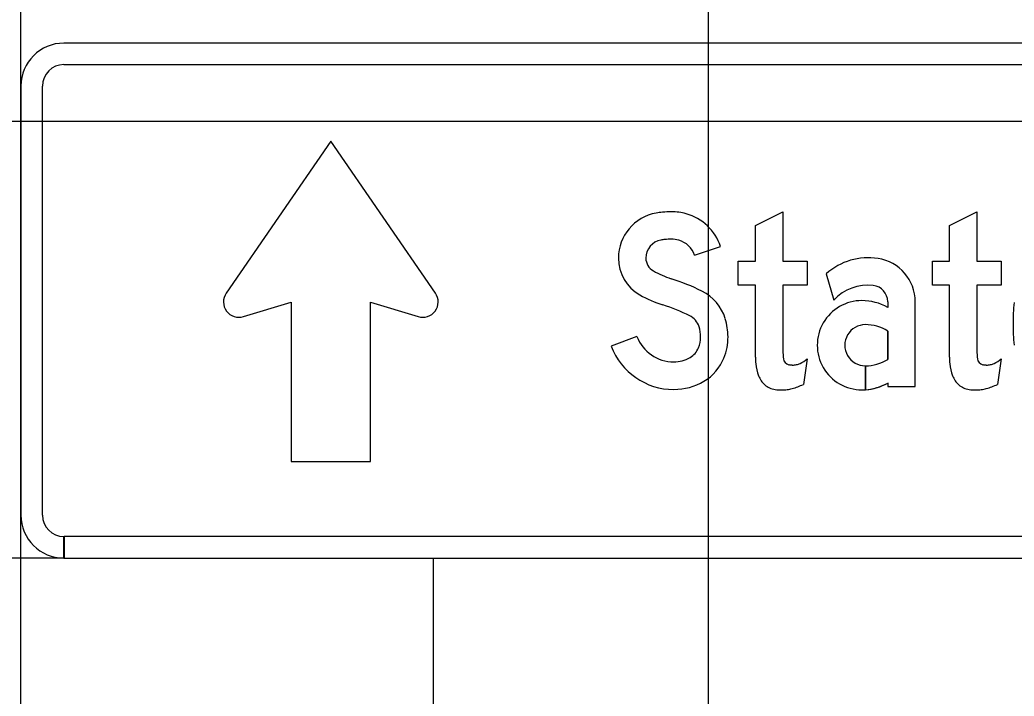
# Model space of a CAD drawing. Extents: x 2193008 to 2198143, y 1236112 to 1237864.
# Drawn here: x 2197534.704 to 2197537.596, y 1237272.433 to 1237274.401 of the extents above; entities that cross this region are included whole.
import ezdxf

# ---------------------------------------------------------------- set-up
doc = ezdxf.new("R2010")
doc.units = 0
for name, color, linetype in [('GSBWFILL', 7, 'Continuous'), ('GSCOLORFILL', 7, 'Continuous'), ('GSDIMS', 7, 'Continuous'), ('GSOUTLINE', 7, 'Continuous'), ('M-ROADS', 7, 'Continuous')]:
    doc.layers.add(name, color=color, linetype=linetype)

msp = doc.modelspace()

# ---------------------------------------------------------------- linework, layer by layer
at = {"layer": 'GSBWFILL'}
for p, q in [((2197537.0494, 1237273.6627), (2197537.0714, 1237273.5859)), ((2197537.2282, 1237273.5812), (2197537.2282, 1237273.5644)), ((2197537.2282, 1237273.4957), (2197537.2282, 1237273.4133)), ((2197536.9934, 1237273.4145), (2197536.9828, 1237273.3405)), ((2197537.5578, 1237273.4145), (2197537.5472, 1237273.3405)), ((2197537.1632, 1237273.325), (2197537.1632, 1237273.3946)), ((2197537.1633, 1237273.3946), (2197537.1633, 1237273.325))]:
    msp.add_line(p, q, dxfattribs=at)
for points in [[(2197535.9124, 1237273.606), (2197535.6081, 1237274.0485), (2197535.3038, 1237273.606)], [(2197536.8435, 1237273.4198), (2197536.8435, 1237273.6293), (2197536.7936, 1237273.6293), (2197536.7936, 1237273.6993), (2197536.8435, 1237273.6993), (2197536.8435, 1237273.803), (2197536.9235, 1237273.8429), (2197536.9235, 1237273.6993), (2197536.9934, 1237273.6993), (2197536.9934, 1237273.6293), (2197536.9235, 1237273.6293), (2197536.9235, 1237273.4322)], [(2197537.408, 1237273.4198), (2197537.408, 1237273.6293), (2197537.358, 1237273.6293), (2197537.358, 1237273.6993), (2197537.408, 1237273.6993), (2197537.408, 1237273.803), (2197537.4879, 1237273.8429), (2197537.4879, 1237273.6993), (2197537.5578, 1237273.6993), (2197537.5578, 1237273.6293), (2197537.4879, 1237273.6293), (2197537.4879, 1237273.4322)], [(2197536.6661, 1237273.7165), (2197536.7419, 1237273.7417)], [(2197535.3542, 1237273.5378), (2197535.4923, 1237273.58), (2197535.4923, 1237273.1161)], [(2197535.4923, 1237273.1161), (2197535.724, 1237273.1161), (2197535.724, 1237273.58), (2197535.862, 1237273.5378)], [(2197537.2282, 1237273.3446), (2197537.2282, 1237273.3346), (2197537.3081, 1237273.3346), (2197537.3081, 1237273.5812)], [(2197536.4987, 1237273.4799), (2197536.424, 1237273.4517)]]:
    msp.add_lwpolyline(points, dxfattribs=at)
for centre, major_axis, ratio, start_param, end_param in [((2197536.5778, 1237273.7082), (0, 0.1331), 0.999994, 0.175685, 1.570796), ((2197536.5924, 1237273.6259), (0, 0.2167), 0.999994, 0.090794, 0.175685), ((2197536.5991, 1237273.5524), (0, 0.2905), 0.999994, 6.283185, 6.373979), ((2197536.5991, 1237273.6839), (0, 0.159), 0.999994, 6.012094, 6.283185), ((2197536.6022, 1237273.6952), (0, 0.1473), 0.999994, 5.034126, 6.012094), ((2197536.5778, 1237273.7082), (0, 0.0532), 0.999994, 0.175685, 1.570796), ((2197536.5924, 1237273.6259), (0, 0.1368), 0.999994, 0.090794, 0.175685), ((2197536.5991, 1237273.5524), (0, 0.2106), 0.999994, 0, 0.090794), ((2197536.5991, 1237273.6839), (0, 0.0791), 0.999994, 6.012094, 6.283185), ((2197536.6022, 1237273.6952), (0, 0.0674), 0.999994, 5.034126, 6.012094), ((2197536.5678, 1237273.7082), (0, 0.1231), 0.999994, 1.570796, 2.627164), ((2197536.5678, 1237273.7082), (0, 0.0432), 0.999994, 1.570796, 2.627164), ((2197537.172, 1237273.5244), (0, 0.1848), 0.999993, 6.131534, 7.008559), ((2197537.1807, 1237273.5812), (0, 0.1274), 0.999993, 4.712389, 6.131534), ((2197536.6806, 1237273.9078), (0, 0.2725), 0.999994, 2.627164, 2.834816), ((2197536.4111, 1237273.0569), (0, 0.6201), 0.999994, 5.820582, 5.976409), ((2197537.1705, 1237273.4944), (0, 0.1349), 0.999993, 6.165734, 7.108689), ((2197537.1807, 1237273.5812), (0, 0.0475), 0.999993, 4.712389, 6.165734), ((2197535.341, 1237273.5807), (0.0451, 0), 0.995577, 2.541204, 5.010095), ((2197535.8752, 1237273.5807), (0.0451, 0), 0.995577, 4.414683, 6.883574), ((2197536.6806, 1237273.9078), (0, 0.3524), 0.999994, 2.627164, 2.834816), ((2197536.6284, 1237273.4927), (0, 0.1331), 0.999994, 5.010707, 5.820582), ((2197536.4111, 1237273.0569), (0, 0.5401), 0.999994, 5.820582, 5.976409), ((2197537.1532, 1237273.4545), (0, 0.1299), 0.999993, 0, 3.141593), ((2197537.1532, 1237273.4339), (0, 0.1505), 0.999993, 5.761981, 6.283185), ((2197538.2108, 1237273.5169), (0, 0.618), 0.999997, 1.470576, 1.570796), ((2197536.6284, 1237273.4927), (0, 0.0532), 0.999994, 5.010707, 5.820582), ((2197536.5829, 1237273.4787), (0, 0.1807), 0.999994, 4.712389, 5.010707), ((2197536.5829, 1237273.4787), (0, 0.1008), 0.999994, 4.712389, 5.010707), ((2197537.1632, 1237273.4545), (0, 0.0599), 0.999993, 0, 3.141593), ((2197537.1632, 1237273.3925), (0, 0.1219), 0.999993, 5.72151, 6.283185), ((2197538.2108, 1237273.5169), (0, 0.618), 0.999997, 1.570796, 1.671017), ((2197536.6058, 1237273.5202), (0, 0.1144), 0.999994, 1.931277, 3.141593), ((2197536.5986, 1237273.4787), (0, 0.0851), 0.999994, 4.331279, 4.712389), ((2197536.5986, 1237273.4787), (0, 0.1651), 0.999994, 4.331279, 4.712389), ((2197536.6058, 1237273.5202), (0, 0.1944), 0.999994, 1.931277, 3.141593), ((2197536.624, 1237273.4685), (0, 0.0577), 0.999994, 3.672524, 4.331279), ((2197536.6058, 1237273.4995), (0, 0.0936), 0.999994, 3.141593, 3.672524), ((2197536.624, 1237273.4685), (0, 0.1376), 0.999994, 3.672524, 4.331279), ((2197537.056, 1237273.4198), (0, 0.2125), 0.999995, 1.570796, 1.662322), ((2197537.061, 1237273.4322), (0, 0.1375), 0.999995, 1.570796, 1.695783), ((2197536.9444, 1237273.4175), (0, 0.02), 0.999995, 1.695783, 2.93591), ((2197536.9261, 1237273.4961), (0, 0.1058), 0.999995, 3.602705, 3.831871), ((2197537.1632, 1237273.5165), (0, 0.1219), 0.999993, 3.141798, 3.703268), ((2197537.6204, 1237273.4198), (0, 0.2125), 0.999993, 1.570796, 1.662322), ((2197537.6254, 1237273.4322), (0, 0.1375), 0.999993, 1.570796, 1.695783), ((2197537.5088, 1237273.4175), (0, 0.02), 0.999993, 1.695783, 2.93591), ((2197537.4905, 1237273.4961), (0, 0.1058), 0.999993, 3.602705, 3.831871), ((2197536.9703, 1237273.4108), (0, 0.1263), 0.999995, 1.653079, 1.937165), ((2197536.9504, 1237273.4463), (0, 0.0493), 0.999995, 2.93591, 3.141593), ((2197536.9504, 1237273.4682), (0, 0.0713), 0.999995, 3.141593, 3.322139), ((2197536.9564, 1237273.4349), (0, 0.0375), 0.999995, 3.322139, 3.602705), ((2197537.5348, 1237273.4108), (0, 0.1263), 0.999993, 1.653079, 1.937165), ((2197537.5148, 1237273.4463), (0, 0.0493), 0.999993, 2.93591, 3.141593), ((2197537.5148, 1237273.4682), (0, 0.0713), 0.999993, 3.141593, 3.322139), ((2197537.5209, 1237273.4349), (0, 0.0375), 0.999993, 3.322139, 3.602705), ((2197536.916, 1237273.3899), (0, 0.0681), 0.999995, 1.936133, 2.408497), ((2197537.4804, 1237273.3899), (0, 0.0681), 0.999993, 1.936133, 2.408497), ((2197536.6058, 1237273.4995), (0, 0.1736), 0.999994, 3.141593, 3.672524), ((2197536.9094, 1237273.3851), (0, 0.0601), 0.999995, 2.436385, 2.996739), ((2197536.9212, 1237273.5552), (0, 0.2306), 0.999995, 3.052778, 3.141593), ((2197536.9212, 1237273.4598), (0, 0.1352), 0.999995, 3.141593, 3.24959), ((2197536.9263, 1237273.4123), (0, 0.0874), 0.999995, 3.24959, 3.420941), ((2197536.8916, 1237273.5333), (0, 0.2132), 0.999995, 3.420942, 3.583276), ((2197537.1532, 1237273.4751), (0, 0.1505), 0.999993, 3.141593, 3.208032), ((2197537.1532, 1237273.4751), (0, 0.1505), 0.999993, 3.208198, 3.662797), ((2197537.4738, 1237273.3851), (0, 0.0601), 0.999993, 2.436385, 2.996739), ((2197537.4856, 1237273.5552), (0, 0.2306), 0.999993, 3.052778, 3.141593), ((2197537.4856, 1237273.4598), (0, 0.1352), 0.999993, 3.141593, 3.24959), ((2197537.4908, 1237273.4123), (0, 0.0874), 0.999993, 3.24959, 3.420941), ((2197537.4561, 1237273.5333), (0, 0.2132), 0.999993, 3.420942, 3.583276)]:
    msp.add_ellipse(centre, major_axis=major_axis, ratio=ratio, start_param=start_param, end_param=end_param, dxfattribs=at)
at = {"layer": 'GSCOLORFILL'}
for p, q in [((2197540.5756, 1237274.3336), (2197534.8314, 1237274.3336)), ((2197534.8314, 1237274.2712), (2197540.5756, 1237274.2712)), ((2197534.7065, 1237274.2088), (2197534.7065, 1237272.96)), ((2197534.769, 1237272.96), (2197534.769, 1237274.2088)), ((2197537.0494, 1237273.6627), (2197537.0714, 1237273.5859)), ((2197537.2282, 1237273.5812), (2197537.2282, 1237273.5644)), ((2197537.2282, 1237273.4957), (2197537.2282, 1237273.4133)), ((2197536.9934, 1237273.4145), (2197536.9828, 1237273.3405)), ((2197537.5578, 1237273.4145), (2197537.5472, 1237273.3405)), ((2197537.1632, 1237273.325), (2197537.1632, 1237273.3946)), ((2197537.1633, 1237273.3946), (2197537.1633, 1237273.325)), ((2197534.8314, 1237272.8351), (2197534.8314, 1237272.8976)), ((2197540.5756, 1237272.8976), (2197534.832, 1237272.8976)), ((2197534.832, 1237272.8976), (2197534.832, 1237272.8351)), ((2197534.832, 1237272.8351), (2197540.5756, 1237272.8351))]:
    msp.add_line(p, q, dxfattribs=at)
for points in [[(2197535.9124, 1237273.606), (2197535.6081, 1237274.0485), (2197535.3038, 1237273.606)], [(2197536.8435, 1237273.4198), (2197536.8435, 1237273.6293), (2197536.7936, 1237273.6293), (2197536.7936, 1237273.6993), (2197536.8435, 1237273.6993), (2197536.8435, 1237273.803), (2197536.9235, 1237273.8429), (2197536.9235, 1237273.6993), (2197536.9934, 1237273.6993), (2197536.9934, 1237273.6293), (2197536.9235, 1237273.6293), (2197536.9235, 1237273.4322)], [(2197537.408, 1237273.4198), (2197537.408, 1237273.6293), (2197537.358, 1237273.6293), (2197537.358, 1237273.6993), (2197537.408, 1237273.6993), (2197537.408, 1237273.803), (2197537.4879, 1237273.8429), (2197537.4879, 1237273.6993), (2197537.5578, 1237273.6993), (2197537.5578, 1237273.6293), (2197537.4879, 1237273.6293), (2197537.4879, 1237273.4322)], [(2197536.6661, 1237273.7165), (2197536.7419, 1237273.7417)], [(2197535.3542, 1237273.5378), (2197535.4923, 1237273.58), (2197535.4923, 1237273.1161)], [(2197535.4923, 1237273.1161), (2197535.724, 1237273.1161), (2197535.724, 1237273.58), (2197535.862, 1237273.5378)], [(2197537.2282, 1237273.3446), (2197537.2282, 1237273.3346), (2197537.3081, 1237273.3346), (2197537.3081, 1237273.5812)], [(2197536.4987, 1237273.4799), (2197536.424, 1237273.4517)]]:
    msp.add_lwpolyline(points, dxfattribs=at)
for centre, radius, start, end in [((2197534.8314, 1237274.2088), 0.1249, 90, 180), ((2197534.8314, 1237274.2088), 0.0624, 90, 180), ((2197534.8314, 1237272.96), 0.1249, 180, 270), ((2197534.8314, 1237272.96), 0.0624, 180, 270)]:
    msp.add_arc(centre, radius, start, end, dxfattribs=at)
for centre, major_axis, ratio, start_param, end_param in [((2197536.5778, 1237273.7082), (0, 0.1331), 0.999994, 0.175685, 1.570796), ((2197536.5924, 1237273.6259), (0, 0.2167), 0.999994, 0.090794, 0.175685), ((2197536.5991, 1237273.5524), (0, 0.2905), 0.999994, 6.283185, 6.373979), ((2197536.5991, 1237273.6839), (0, 0.159), 0.999994, 6.012094, 6.283185), ((2197536.6022, 1237273.6952), (0, 0.1473), 0.999994, 5.034126, 6.012094), ((2197536.5778, 1237273.7082), (0, 0.0532), 0.999994, 0.175685, 1.570796), ((2197536.5924, 1237273.6259), (0, 0.1368), 0.999994, 0.090794, 0.175685), ((2197536.5991, 1237273.5524), (0, 0.2106), 0.999994, 0, 0.090794), ((2197536.5991, 1237273.6839), (0, 0.0791), 0.999994, 6.012094, 6.283185), ((2197536.6022, 1237273.6952), (0, 0.0674), 0.999994, 5.034126, 6.012094), ((2197536.5678, 1237273.7082), (0, 0.1231), 0.999994, 1.570796, 2.627164), ((2197536.5678, 1237273.7082), (0, 0.0432), 0.999994, 1.570796, 2.627164), ((2197537.172, 1237273.5244), (0, 0.1848), 0.999993, 6.131534, 7.008559), ((2197537.1807, 1237273.5812), (0, 0.1274), 0.999993, 4.712389, 6.131534), ((2197536.6806, 1237273.9078), (0, 0.2725), 0.999994, 2.627164, 2.834816), ((2197536.4111, 1237273.0569), (0, 0.6201), 0.999994, 5.820582, 5.976409), ((2197537.1705, 1237273.4944), (0, 0.1349), 0.999993, 6.165734, 7.108689), ((2197537.1807, 1237273.5812), (0, 0.0475), 0.999993, 4.712389, 6.165734), ((2197535.341, 1237273.5807), (0.0451, 0), 0.995577, 2.541204, 5.010095), ((2197535.8752, 1237273.5807), (0.0451, 0), 0.995577, 4.414683, 6.883574), ((2197536.6806, 1237273.9078), (0, 0.3524), 0.999994, 2.627164, 2.834816), ((2197536.6284, 1237273.4927), (0, 0.1331), 0.999994, 5.010707, 5.820582), ((2197536.4111, 1237273.0569), (0, 0.5401), 0.999994, 5.820582, 5.976409), ((2197537.1532, 1237273.4545), (0, 0.1299), 0.999993, 0, 3.141593), ((2197537.1532, 1237273.4339), (0, 0.1505), 0.999993, 5.761981, 6.283185), ((2197538.2108, 1237273.5169), (0, 0.618), 0.999997, 1.470576, 1.570796), ((2197536.6284, 1237273.4927), (0, 0.0532), 0.999994, 5.010707, 5.820582), ((2197536.5829, 1237273.4787), (0, 0.1807), 0.999994, 4.712389, 5.010707), ((2197536.5829, 1237273.4787), (0, 0.1008), 0.999994, 4.712389, 5.010707), ((2197537.1632, 1237273.4545), (0, 0.0599), 0.999993, 0, 3.141593), ((2197537.1632, 1237273.3925), (0, 0.1219), 0.999993, 5.72151, 6.283185), ((2197538.2108, 1237273.5169), (0, 0.618), 0.999997, 1.570796, 1.671017), ((2197536.6058, 1237273.5202), (0, 0.1144), 0.999994, 1.931277, 3.141593), ((2197536.5986, 1237273.4787), (0, 0.0851), 0.999994, 4.331279, 4.712389), ((2197536.5986, 1237273.4787), (0, 0.1651), 0.999994, 4.331279, 4.712389), ((2197536.6058, 1237273.5202), (0, 0.1944), 0.999994, 1.931277, 3.141593), ((2197536.624, 1237273.4685), (0, 0.0577), 0.999994, 3.672524, 4.331279), ((2197536.6058, 1237273.4995), (0, 0.0936), 0.999994, 3.141593, 3.672524), ((2197536.624, 1237273.4685), (0, 0.1376), 0.999994, 3.672524, 4.331279), ((2197537.056, 1237273.4198), (0, 0.2125), 0.999995, 1.570796, 1.662322), ((2197537.061, 1237273.4322), (0, 0.1375), 0.999995, 1.570796, 1.695783), ((2197536.9444, 1237273.4175), (0, 0.02), 0.999995, 1.695783, 2.93591), ((2197536.9261, 1237273.4961), (0, 0.1058), 0.999995, 3.602705, 3.831871), ((2197537.1632, 1237273.5165), (0, 0.1219), 0.999993, 3.141798, 3.703268), ((2197537.6204, 1237273.4198), (0, 0.2125), 0.999993, 1.570796, 1.662322), ((2197537.6254, 1237273.4322), (0, 0.1375), 0.999993, 1.570796, 1.695783), ((2197537.5088, 1237273.4175), (0, 0.02), 0.999993, 1.695783, 2.93591), ((2197537.4905, 1237273.4961), (0, 0.1058), 0.999993, 3.602705, 3.831871), ((2197536.9703, 1237273.4108), (0, 0.1263), 0.999995, 1.653079, 1.937165), ((2197536.9504, 1237273.4463), (0, 0.0493), 0.999995, 2.93591, 3.141593), ((2197536.9504, 1237273.4682), (0, 0.0713), 0.999995, 3.141593, 3.322139), ((2197536.9564, 1237273.4349), (0, 0.0375), 0.999995, 3.322139, 3.602705), ((2197537.5348, 1237273.4108), (0, 0.1263), 0.999993, 1.653079, 1.937165), ((2197537.5148, 1237273.4463), (0, 0.0493), 0.999993, 2.93591, 3.141593), ((2197537.5148, 1237273.4682), (0, 0.0713), 0.999993, 3.141593, 3.322139), ((2197537.5209, 1237273.4349), (0, 0.0375), 0.999993, 3.322139, 3.602705), ((2197536.916, 1237273.3899), (0, 0.0681), 0.999995, 1.936133, 2.408497), ((2197537.4804, 1237273.3899), (0, 0.0681), 0.999993, 1.936133, 2.408497), ((2197536.6058, 1237273.4995), (0, 0.1736), 0.999994, 3.141593, 3.672524), ((2197536.9094, 1237273.3851), (0, 0.0601), 0.999995, 2.436385, 2.996739), ((2197536.9212, 1237273.5552), (0, 0.2306), 0.999995, 3.052778, 3.141593), ((2197536.9212, 1237273.4598), (0, 0.1352), 0.999995, 3.141593, 3.24959), ((2197536.9263, 1237273.4123), (0, 0.0874), 0.999995, 3.24959, 3.420941), ((2197536.8916, 1237273.5333), (0, 0.2132), 0.999995, 3.420942, 3.583276), ((2197537.1532, 1237273.4751), (0, 0.1505), 0.999993, 3.141593, 3.208032), ((2197537.1532, 1237273.4751), (0, 0.1505), 0.999993, 3.208198, 3.662797), ((2197537.4738, 1237273.3851), (0, 0.0601), 0.999993, 2.436385, 2.996739), ((2197537.4856, 1237273.5552), (0, 0.2306), 0.999993, 3.052778, 3.141593), ((2197537.4856, 1237273.4598), (0, 0.1352), 0.999993, 3.141593, 3.24959), ((2197537.4908, 1237273.4123), (0, 0.0874), 0.999993, 3.24959, 3.420941), ((2197537.4561, 1237273.5333), (0, 0.2132), 0.999993, 3.420942, 3.583276)]:
    msp.add_ellipse(centre, major_axis=major_axis, ratio=ratio, start_param=start_param, end_param=end_param, dxfattribs=at)
at = {"layer": 'GSDIMS'}
for p, q in [((2197534.832, 1237272.8351), (2197532.0379, 1237272.8351)), ((2197535.9065, 1237265.4874), (2197535.9065, 1237272.8351))]:
    msp.add_line(p, q, dxfattribs=at)
at = {"layer": 'GSOUTLINE'}
for p, q in [((2197537.0494, 1237273.6627), (2197537.0714, 1237273.5859)), ((2197537.2282, 1237273.5812), (2197537.2282, 1237273.5644)), ((2197537.2282, 1237273.4133), (2197537.2282, 1237273.4957)), ((2197536.9934, 1237273.4145), (2197536.9828, 1237273.3405)), ((2197537.5578, 1237273.4145), (2197537.5472, 1237273.3405))]:
    msp.add_line(p, q, dxfattribs=at)
for points in [[(2197535.9124, 1237273.606), (2197535.6081, 1237274.0485), (2197535.3038, 1237273.606)], [(2197536.8435, 1237273.4198), (2197536.8435, 1237273.6293), (2197536.7936, 1237273.6293), (2197536.7936, 1237273.6993), (2197536.8435, 1237273.6993), (2197536.8435, 1237273.803), (2197536.9235, 1237273.8429), (2197536.9235, 1237273.6993), (2197536.9934, 1237273.6993), (2197536.9934, 1237273.6293), (2197536.9235, 1237273.6293), (2197536.9235, 1237273.4322)], [(2197537.408, 1237273.4198), (2197537.408, 1237273.6293), (2197537.358, 1237273.6293), (2197537.358, 1237273.6993), (2197537.408, 1237273.6993), (2197537.408, 1237273.803), (2197537.4879, 1237273.8429), (2197537.4879, 1237273.6993), (2197537.5578, 1237273.6993), (2197537.5578, 1237273.6293), (2197537.4879, 1237273.6293), (2197537.4879, 1237273.4322)], [(2197536.6661, 1237273.7165), (2197536.7419, 1237273.7417)], [(2197535.3542, 1237273.5378), (2197535.4923, 1237273.58), (2197535.4923, 1237273.1161)], [(2197535.4923, 1237273.1161), (2197535.724, 1237273.1161), (2197535.724, 1237273.58), (2197535.862, 1237273.5378)], [(2197537.2282, 1237273.3446), (2197537.2282, 1237273.3346), (2197537.3081, 1237273.3346), (2197537.3081, 1237273.5812)], [(2197536.4987, 1237273.4799), (2197536.424, 1237273.4517)]]:
    msp.add_lwpolyline(points, dxfattribs=at)
for centre, major_axis, ratio, start_param, end_param in [((2197536.5778, 1237273.7082), (0, 0.1331), 0.999994, 0.175685, 1.570796), ((2197536.5924, 1237273.6259), (0, 0.2167), 0.999994, 0.090794, 0.175685), ((2197536.5991, 1237273.5524), (0, 0.2905), 0.999994, 6.283185, 6.373979), ((2197536.5991, 1237273.6839), (0, 0.159), 0.999994, 6.012094, 6.283185), ((2197536.6022, 1237273.6952), (0, 0.1473), 0.999994, 5.034126, 6.012094), ((2197536.5778, 1237273.7082), (0, 0.0532), 0.999994, 0.175685, 1.570796), ((2197536.5924, 1237273.6259), (0, 0.1368), 0.999994, 0.090794, 0.175685), ((2197536.5991, 1237273.5524), (0, 0.2106), 0.999994, 0, 0.090794), ((2197536.5991, 1237273.6839), (0, 0.0791), 0.999994, 6.012094, 6.283185), ((2197536.6022, 1237273.6952), (0, 0.0674), 0.999994, 5.034126, 6.012094), ((2197536.5678, 1237273.7082), (0, 0.1231), 0.999994, 1.570796, 2.627164), ((2197536.5678, 1237273.7082), (0, 0.0432), 0.999994, 1.570796, 2.627164), ((2197537.172, 1237273.5244), (0, 0.1848), 0.999993, 6.131534, 7.008559), ((2197537.1807, 1237273.5812), (0, 0.1274), 0.999993, 4.712389, 6.131534), ((2197536.6806, 1237273.9078), (0, 0.2725), 0.999994, 2.627164, 2.834816), ((2197536.4111, 1237273.0569), (0, 0.6201), 0.999994, 5.820582, 5.976409), ((2197537.1705, 1237273.4944), (0, 0.1349), 0.999993, 6.165734, 7.108689), ((2197537.1807, 1237273.5812), (0, 0.0475), 0.999993, 4.712389, 6.165734), ((2197535.341, 1237273.5807), (0.0451, 0), 0.995577, 2.541204, 5.010095), ((2197535.8752, 1237273.5807), (0.0451, 0), 0.995577, 4.414683, 6.883574), ((2197536.6806, 1237273.9078), (0, 0.3524), 0.999994, 2.627164, 2.834816), ((2197536.6284, 1237273.4927), (0, 0.1331), 0.999994, 5.010707, 5.820582), ((2197536.4111, 1237273.0569), (0, 0.5401), 0.999994, 5.820582, 5.976409), ((2197537.1532, 1237273.4545), (0, 0.1299), 0.999993, 0, 3.141593), ((2197537.1532, 1237273.4339), (0, 0.1505), 0.999993, 5.761981, 6.283185), ((2197538.2108, 1237273.5169), (0, 0.618), 0.999997, 1.470576, 1.570796), ((2197536.6284, 1237273.4927), (0, 0.0532), 0.999994, 5.010707, 5.820582), ((2197536.5829, 1237273.4787), (0, 0.1807), 0.999994, 4.712389, 5.010707), ((2197536.5829, 1237273.4787), (0, 0.1008), 0.999994, 4.712389, 5.010707), ((2197537.1632, 1237273.4545), (0, 0.0599), 0.999993, 0, 3.141593), ((2197537.1632, 1237273.3925), (0, 0.1219), 0.999993, 5.72151, 6.283185), ((2197538.2108, 1237273.5169), (0, 0.618), 0.999997, 1.570796, 1.671017), ((2197536.6058, 1237273.5202), (0, 0.1144), 0.999994, 1.931277, 3.141593), ((2197536.5986, 1237273.4787), (0, 0.0851), 0.999994, 4.331279, 4.712389), ((2197536.5986, 1237273.4787), (0, 0.1651), 0.999994, 4.331279, 4.712389), ((2197536.6058, 1237273.5202), (0, 0.1944), 0.999994, 1.931277, 3.141593), ((2197536.624, 1237273.4685), (0, 0.0577), 0.999994, 3.672524, 4.331279), ((2197536.6058, 1237273.4995), (0, 0.0936), 0.999994, 3.141593, 3.672524), ((2197536.624, 1237273.4685), (0, 0.1376), 0.999994, 3.672524, 4.331279), ((2197537.056, 1237273.4198), (0, 0.2125), 0.999995, 1.570796, 1.662322), ((2197537.061, 1237273.4322), (0, 0.1375), 0.999995, 1.570796, 1.695783), ((2197536.9444, 1237273.4175), (0, 0.02), 0.999995, 1.695783, 2.93591), ((2197536.9261, 1237273.4961), (0, 0.1058), 0.999995, 3.602705, 3.831871), ((2197537.1632, 1237273.5165), (0, 0.1219), 0.999993, 3.141593, 3.703268), ((2197537.6204, 1237273.4198), (0, 0.2125), 0.999993, 1.570796, 1.662322), ((2197537.6254, 1237273.4322), (0, 0.1375), 0.999993, 1.570796, 1.695783), ((2197537.5088, 1237273.4175), (0, 0.02), 0.999993, 1.695783, 2.93591), ((2197537.4905, 1237273.4961), (0, 0.1058), 0.999993, 3.602705, 3.831871), ((2197536.9703, 1237273.4108), (0, 0.1263), 0.999995, 1.653079, 1.937165), ((2197536.9504, 1237273.4463), (0, 0.0493), 0.999995, 2.93591, 3.141593), ((2197536.9504, 1237273.4682), (0, 0.0713), 0.999995, 3.141593, 3.322139), ((2197536.9564, 1237273.4349), (0, 0.0375), 0.999995, 3.322139, 3.602705), ((2197537.5348, 1237273.4108), (0, 0.1263), 0.999993, 1.653079, 1.937165), ((2197537.5148, 1237273.4463), (0, 0.0493), 0.999993, 2.93591, 3.141593), ((2197537.5148, 1237273.4682), (0, 0.0713), 0.999993, 3.141593, 3.322139), ((2197537.5209, 1237273.4349), (0, 0.0375), 0.999993, 3.322139, 3.602705), ((2197536.916, 1237273.3899), (0, 0.0681), 0.999995, 1.936133, 2.408497), ((2197537.4804, 1237273.3899), (0, 0.0681), 0.999993, 1.936133, 2.408497), ((2197536.6058, 1237273.4995), (0, 0.1736), 0.999994, 3.141593, 3.672524), ((2197536.9094, 1237273.3851), (0, 0.0601), 0.999995, 2.436385, 2.996739), ((2197536.9212, 1237273.5552), (0, 0.2306), 0.999995, 3.052778, 3.141593), ((2197536.9212, 1237273.4598), (0, 0.1352), 0.999995, 3.141593, 3.24959), ((2197536.9263, 1237273.4123), (0, 0.0874), 0.999995, 3.24959, 3.420941), ((2197536.8916, 1237273.5333), (0, 0.2132), 0.999995, 3.420942, 3.583276), ((2197537.1532, 1237273.4751), (0, 0.1505), 0.999993, 3.141593, 3.662797), ((2197537.4738, 1237273.3851), (0, 0.0601), 0.999993, 2.436385, 2.996739), ((2197537.4856, 1237273.5552), (0, 0.2306), 0.999993, 3.052778, 3.141593), ((2197537.4856, 1237273.4598), (0, 0.1352), 0.999993, 3.141593, 3.24959), ((2197537.4908, 1237273.4123), (0, 0.0874), 0.999993, 3.24959, 3.420941), ((2197537.4561, 1237273.5333), (0, 0.2132), 0.999993, 3.420942, 3.583276)]:
    msp.add_ellipse(centre, major_axis=major_axis, ratio=ratio, start_param=start_param, end_param=end_param, dxfattribs=at)
at = {"layer": 'M-ROADS'}
for p, q in [((2197534.7065, 1237258.1062), (2197534.7065, 1237318.1062)), ((2197536.7065, 1237258.1062), (2197536.7065, 1237318.1062)), ((2197434.7065, 1237274.1062), (2197564.7065, 1237274.1062))]:
    msp.add_line(p, q, dxfattribs=at)

doc.saveas('drawing.dxf')
